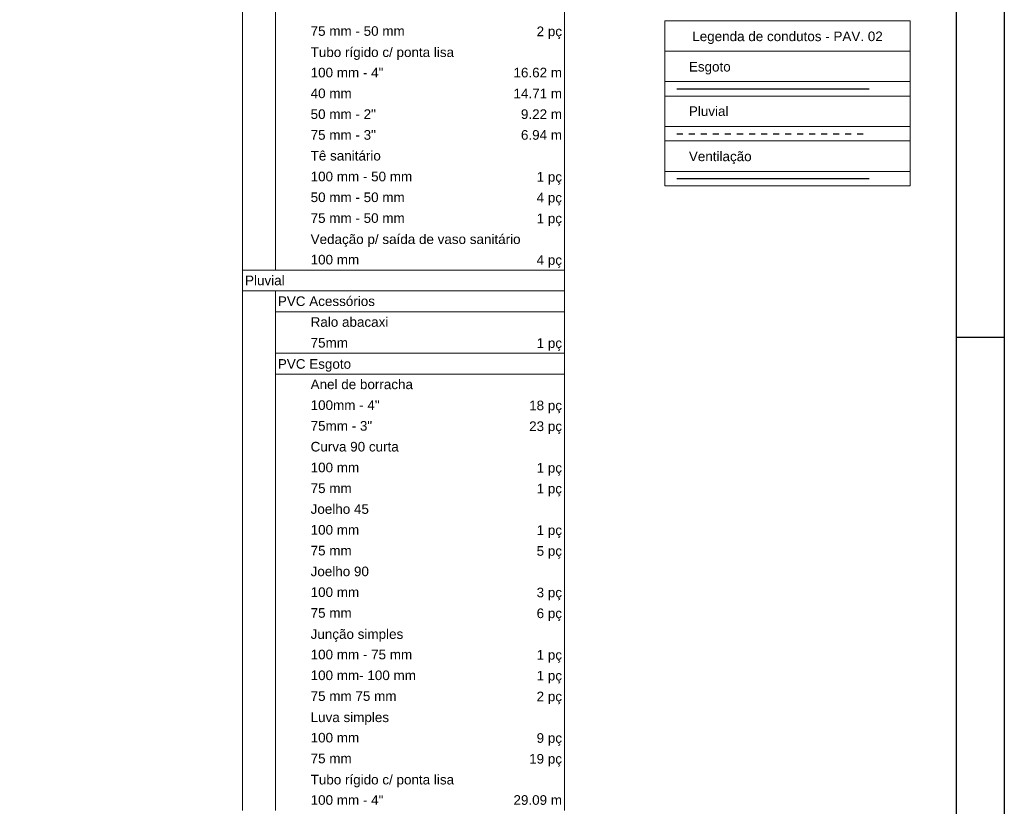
# Model space of a CAD drawing. Header units: millimetres. Extents: x 567 to 934, y -1 to 364.
# Tile 307 of 656: x 697 to 717, y 202 to 219. Entities that reach past the tile are written whole.
import ezdxf

# ---------------------------------------------------------------- set-up
doc = ezdxf.new("R2010")
doc.units = ezdxf.units.MM
doc.header["$MEASUREMENT"] = 0
doc.linetypes.add('JIS_02_1.2', pattern=[0.25, 0.125, -0.125])
doc.linetypes.add('NULL', pattern=[0])
doc.layers.get('0').update_dxf_attribs({"lineweight": 18})
for name, color, linetype, lineweight in [('AP-Condutos', 14, 'JIS_02_1.2', 25), ('CV-Condutos', 14, 'Continuous', 25), ('DI-Hachuras Tabelas', 251, 'Continuous', 0), ('DI-Tabelas', 7, 'Continuous', 13), ('TQ-Condutos', 14, 'Continuous', 25)]:
    doc.layers.add(name, color=color, linetype=linetype, lineweight=lineweight)
doc.layers.add('FOLHA_PADRÃO', color=7, linetype='Continuous')
doc.styles.add('Arial', font='arial.ttf')

# ---------------------------------------------------------------- blocks, each defined once
blk = doc.blocks.new('a estendido01')
at = {"layer": 'FOLHA_PADRÃO', "color": 1, "linetype": 'Continuous'}
for p, q in [((-0.008, 59.4), (-0.008, 0)), ((-1.008, 29.7), (-0.008, 29.7))]:
    blk.add_line(p, q, dxfattribs=at)
at = {"layer": 'FOLHA_PADRÃO', "color": 6, "linetype": 'Continuous'}
blk.add_lwpolyline([(-1.008, 58.4), (-1.008, 1), (-117.908, 1), (-117.908, 58.4), (-1.008, 58.4)], dxfattribs=at)

msp = doc.modelspace()

# ---------------------------------------------------------------- linework, layer by layer
at = {"layer": 'AP-Condutos'}
msp.add_line((710.658, 216.195), (714.658, 216.195), dxfattribs=at)
at = {"layer": 'CV-Condutos'}
msp.add_line((710.658, 215.263), (714.658, 215.263), dxfattribs=at)
at = {"layer": 'DI-Hachuras Tabelas'}
msp.add_lwpolyline([(710.408, 218.541), (715.508, 218.541), (715.508, 217.909), (710.408, 217.909), (710.408, 218.541)], dxfattribs=at)
at = {"layer": 'DI-Tabelas'}
for p, q in [((701.632, 218.543), (701.632, 218.975)), ((702.314, 218.975), (702.314, 218.543)), ((708.321, 218.975), (708.321, 218.543)), ((701.632, 218.111), (701.632, 218.543)), ((702.314, 218.543), (702.314, 218.111)), ((708.321, 218.543), (708.321, 218.111)), ((710.408, 217.909), (710.408, 218.541)), ((710.408, 218.541), (715.508, 218.541)), ((715.508, 218.541), (715.508, 217.909)), ((701.632, 217.679), (701.632, 218.111)), ((702.314, 218.111), (702.314, 217.679)), ((708.321, 218.111), (708.321, 217.679)), ((715.508, 217.909), (710.408, 217.909)), ((710.408, 217.277), (710.408, 217.909)), ((710.408, 217.909), (715.508, 217.909)), ((715.508, 217.909), (715.508, 217.277)), ((701.632, 217.247), (701.632, 217.679)), ((702.314, 217.679), (702.314, 217.247)), ((708.321, 217.679), (708.321, 217.247)), ((701.632, 216.815), (701.632, 217.247)), ((702.314, 217.247), (702.314, 216.815)), ((708.321, 217.247), (708.321, 216.815)), ((715.508, 217.277), (710.408, 217.277)), ((710.408, 216.977), (710.408, 217.277)), ((715.508, 217.277), (715.508, 216.977)), ((714.908, 216.977), (710.408, 216.977)), ((710.408, 216.345), (710.408, 216.977)), ((715.508, 216.977), (714.908, 216.977)), ((715.508, 216.977), (715.508, 216.345)), ((701.632, 216.383), (701.632, 216.815)), ((702.314, 216.815), (702.314, 216.383)), ((708.321, 216.815), (708.321, 216.383)), ((701.632, 215.951), (701.632, 216.383)), ((702.314, 216.383), (702.314, 215.951)), ((708.321, 216.383), (708.321, 215.951)), ((715.508, 216.345), (710.408, 216.345)), ((710.408, 216.045), (710.408, 216.345)), ((715.508, 216.345), (715.508, 216.045)), ((701.632, 215.519), (701.632, 215.951)), ((702.314, 215.951), (702.314, 215.519)), ((708.321, 215.951), (708.321, 215.519)), ((714.908, 216.045), (710.408, 216.045)), ((710.408, 215.413), (710.408, 216.045)), ((715.508, 216.045), (714.908, 216.045)), ((715.508, 216.045), (715.508, 215.413)), ((701.632, 215.087), (701.632, 215.519)), ((702.314, 215.519), (702.314, 215.087)), ((708.321, 215.519), (708.321, 215.087)), ((715.508, 215.413), (710.408, 215.413)), ((710.408, 215.113), (710.408, 215.413)), ((715.508, 215.413), (715.508, 215.113)), ((701.632, 214.655), (701.632, 215.087)), ((702.314, 215.087), (702.314, 214.655)), ((708.321, 215.087), (708.321, 214.655)), ((714.908, 215.113), (710.408, 215.113)), ((715.508, 215.113), (714.908, 215.113)), ((701.632, 214.223), (701.632, 214.655)), ((702.314, 214.655), (702.314, 214.223)), ((708.321, 214.655), (708.321, 214.223)), ((701.632, 213.791), (701.632, 214.223)), ((702.314, 214.223), (702.314, 213.791)), ((708.321, 214.223), (708.321, 213.791)), ((701.632, 213.359), (701.632, 213.791)), ((702.314, 213.791), (702.314, 213.359)), ((708.321, 213.791), (708.321, 213.359)), ((702.314, 213.359), (701.632, 213.359)), ((701.632, 212.927), (701.632, 213.359)), ((702.995, 213.359), (702.314, 213.359)), ((706.017, 213.359), (702.995, 213.359)), ((708.321, 213.359), (706.017, 213.359)), ((708.321, 213.359), (708.321, 212.927)), ((708.321, 212.927), (701.632, 212.927)), ((701.632, 212.495), (701.632, 212.927)), ((702.314, 212.927), (702.314, 212.495)), ((708.321, 212.927), (708.321, 212.495)), ((701.632, 212.063), (701.632, 212.495)), ((708.321, 212.495), (702.314, 212.495)), ((702.314, 212.495), (702.314, 212.063)), ((708.321, 212.495), (708.321, 212.063)), ((701.632, 211.631), (701.632, 212.063)), ((702.314, 212.063), (702.314, 211.631)), ((708.321, 212.063), (708.321, 211.631)), ((701.632, 211.199), (701.632, 211.631)), ((702.995, 211.631), (702.314, 211.631)), ((702.314, 211.631), (702.314, 211.199)), ((706.017, 211.631), (702.995, 211.631)), ((708.321, 211.631), (706.017, 211.631)), ((708.321, 211.631), (708.321, 211.199)), ((701.632, 210.767), (701.632, 211.199)), ((708.321, 211.199), (702.314, 211.199)), ((702.314, 211.199), (702.314, 210.767)), ((708.321, 211.199), (708.321, 210.767)), ((701.632, 210.335), (701.632, 210.767)), ((702.314, 210.767), (702.314, 210.335)), ((708.321, 210.767), (708.321, 210.335)), ((701.632, 209.903), (701.632, 210.335)), ((702.314, 210.335), (702.314, 209.903)), ((708.321, 210.335), (708.321, 209.903)), ((701.632, 209.471), (701.632, 209.903)), ((702.314, 209.903), (702.314, 209.471)), ((708.321, 209.903), (708.321, 209.471)), ((701.632, 209.039), (701.632, 209.471)), ((702.314, 209.471), (702.314, 209.039)), ((708.321, 209.471), (708.321, 209.039)), ((701.632, 208.607), (701.632, 209.039)), ((702.314, 209.039), (702.314, 208.607)), ((708.321, 209.039), (708.321, 208.607)), ((701.632, 208.175), (701.632, 208.607)), ((702.314, 208.607), (702.314, 208.175)), ((708.321, 208.607), (708.321, 208.175)), ((701.632, 207.743), (701.632, 208.175)), ((702.314, 208.175), (702.314, 207.743)), ((708.321, 208.175), (708.321, 207.743)), ((701.632, 207.311), (701.632, 207.743)), ((702.314, 207.743), (702.314, 207.311)), ((708.321, 207.743), (708.321, 207.311)), ((701.632, 206.879), (701.632, 207.311)), ((702.314, 207.311), (702.314, 206.879)), ((708.321, 207.311), (708.321, 206.879)), ((701.632, 206.447), (701.632, 206.879)), ((702.314, 206.879), (702.314, 206.447)), ((708.321, 206.879), (708.321, 206.447)), ((701.632, 206.015), (701.632, 206.447)), ((702.314, 206.447), (702.314, 206.015)), ((708.321, 206.447), (708.321, 206.015)), ((701.632, 205.583), (701.632, 206.015)), ((702.314, 206.015), (702.314, 205.583)), ((708.321, 206.015), (708.321, 205.583)), ((701.632, 205.151), (701.632, 205.583)), ((702.314, 205.583), (702.314, 205.151)), ((708.321, 205.583), (708.321, 205.151)), ((701.632, 204.719), (701.632, 205.151)), ((702.314, 205.151), (702.314, 204.719)), ((708.321, 205.151), (708.321, 204.719)), ((701.632, 204.287), (701.632, 204.719)), ((702.314, 204.719), (702.314, 204.287)), ((708.321, 204.719), (708.321, 204.287)), ((701.632, 203.855), (701.632, 204.287)), ((702.314, 204.287), (702.314, 203.855)), ((708.321, 204.287), (708.321, 203.855)), ((701.632, 203.423), (701.632, 203.855)), ((702.314, 203.855), (702.314, 203.423)), ((708.321, 203.855), (708.321, 203.423)), ((701.632, 202.991), (701.632, 203.423)), ((702.314, 203.423), (702.314, 202.991)), ((708.321, 203.423), (708.321, 202.991)), ((701.632, 202.559), (701.632, 202.991)), ((702.314, 202.991), (702.314, 202.559)), ((708.321, 202.991), (708.321, 202.559)), ((701.632, 202.127), (701.632, 202.559)), ((702.314, 202.559), (702.314, 202.127)), ((708.321, 202.559), (708.321, 202.127))]:
    msp.add_line(p, q, dxfattribs=at)
at = {"layer": 'TQ-Condutos'}
msp.add_line((710.658, 217.127), (714.658, 217.127), dxfattribs=at)

# ---------------------------------------------------------------- block references
msp.add_blockref('a estendido01', (717.473, 182.266))

# ---------------------------------------------------------------- texts
at = {"layer": 'DI-Tabelas', "linetype": 'NULL', "char_height": 0.2, "line_spacing_factor": 0.6, "style": 'Arial'}
for s, insert, width, attachment_point in [('75 mm - 50 mm', (703.045, 218.227), 3.91159, 7), ('2 pç', (708.271, 218.161), 1.0561, 9), ('Legenda de condutos - PAV. 02', (712.958, 218.059), 7.92073, 8), ('Tubo rígido c/ ponta lisa', (703.045, 217.729), 5.9625, 7), ('100 mm - 4"', (703.045, 217.363), 3.02378, 7), ('16.62 m', (708.271, 217.363), 2.0186, 9), ('Esgoto', (710.908, 217.427), 1.73963, 7), ('40 mm', (703.045, 216.931), 1.70762, 7), ('14.71 m', (708.271, 216.931), 2.0186, 9), ('50 mm - 2"', (703.045, 216.499), 2.71311, 7), ('9.22 m', (708.271, 216.499), 1.70793, 9), ('Pluvial', (710.908, 216.561), 1.64604, 7), ('75 mm - 3"', (703.045, 216.067), 2.71311, 7), ('6.94 m', (708.271, 216.067), 1.70793, 9), ('Tê sanitário', (703.045, 215.635), 2.9189, 7), ('Ventilação', (710.908, 215.563), 2.60915, 7), ('100 mm - 50 mm', (703.045, 215.203), 4.22226, 7), ('1 pç', (708.271, 215.137), 1.0561, 9), ('50 mm - 50 mm', (703.045, 214.771), 3.91159, 7), ('4 pç', (708.271, 214.705), 1.0561, 9), ('75 mm - 50 mm', (703.045, 214.339), 3.91159, 7), ('1 pç', (708.271, 214.273), 1.0561, 9), ('Vedação p/ saída de vaso sanitário', (703.045, 213.841), 8.72774, 7), ('100 mm', (703.045, 213.475), 2.01829, 7), ('4 pç', (708.271, 213.409), 1.0561, 9), ('Pluvial', (701.682, 213.043), 1.64604, 7), ('PVC Acessórios', (702.364, 212.611), 4.0378, 7), ('Ralo abacaxi', (703.045, 212.179), 3.23018, 7), ('75mm', (703.045, 211.747), 1.55244, 7), ('1 pç', (708.271, 211.681), 1.0561, 9), ('PVC Esgoto', (702.364, 211.249), 3.04421, 7), ('Anel de borracha', (703.045, 210.883), 4.25488, 7), ('100mm - 4"', (703.045, 210.451), 2.8686, 7), ('18 pç', (708.271, 210.385), 1.36677, 9), ('75mm - 3"', (703.045, 210.019), 2.55793, 7), ('23 pç', (708.271, 209.953), 1.36677, 9), ('Curva 90 curta', (703.045, 209.587), 3.66433, 7), ('100 mm', (703.045, 209.155), 2.01829, 7), ('1 pç', (708.271, 209.089), 1.0561, 9), ('75 mm', (703.045, 208.723), 1.70762, 7), ('1 pç', (708.271, 208.657), 1.0561, 9), ('Joelho 45', (703.045, 208.291), 2.42287, 7), ('100 mm', (703.045, 207.859), 2.01829, 7), ('1 pç', (708.271, 207.793), 1.0561, 9), ('75 mm', (703.045, 207.427), 1.70762, 7), ('5 pç', (708.271, 207.361), 1.0561, 9), ('Joelho 90', (703.045, 206.995), 2.42287, 7), ('100 mm', (703.045, 206.563), 2.01829, 7), ('3 pç', (708.271, 206.497), 1.0561, 9), ('75 mm', (703.045, 206.131), 1.70762, 7), ('6 pç', (708.271, 206.065), 1.0561, 9), ('Junção simples', (703.045, 205.633), 3.85122, 7), ('100 mm - 75 mm', (703.045, 205.267), 4.22226, 7), ('1 pç', (708.271, 205.201), 1.0561, 9), ('100 mm- 100 mm', (703.045, 204.835), 4.37774, 7), ('1 pç', (708.271, 204.769), 1.0561, 9), ('75 mm 75 mm', (703.045, 204.403), 3.57043, 7), ('2 pç', (708.271, 204.337), 1.0561, 9), ('Luva simples', (703.045, 203.905), 3.26098, 7), ('100 mm', (703.045, 203.539), 2.01829, 7), ('9 pç', (708.271, 203.473), 1.0561, 9), ('75 mm', (703.045, 203.107), 1.70762, 7), ('19 pç', (708.271, 203.041), 1.36677, 9), ('Tubo rígido c/ ponta lisa', (703.045, 202.609), 5.9625, 7), ('100 mm - 4"', (703.045, 202.243), 3.02378, 7), ('29.09 m', (708.271, 202.243), 2.0186, 9)]:
    msp.add_mtext(s, dxfattribs=dict(at, insert=insert, width=width, attachment_point=attachment_point))

doc.saveas('drawing.dxf')
